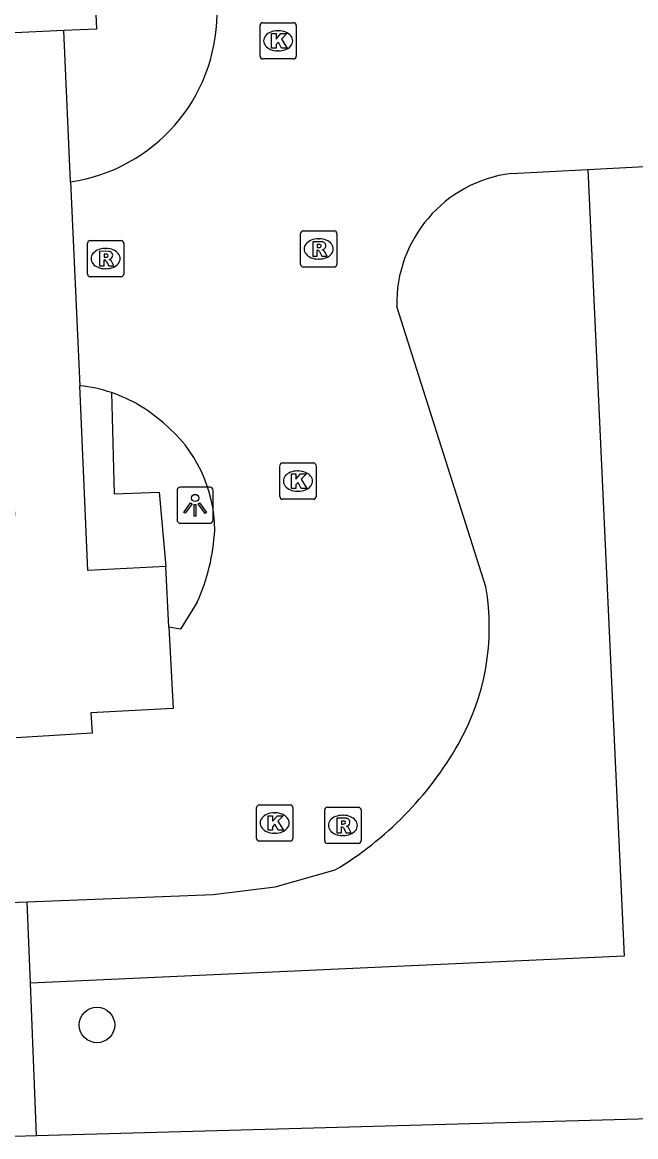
# Model space of a CAD drawing. Extents: x 161243 to 161752, y 384138 to 384885.
# Drawn here: x 161353.06 to 161369.98, y 384156.9 to 384187.65 of the extents above; entities that cross this region are included whole.
import ezdxf

# ---------------------------------------------------------------- set-up
doc = ezdxf.new("R2010")
doc.units = 0
for name, color, linetype in [('IMGEO_Boom', 7, 'Continuous'), ('IMGEO_Groenvoorziening', 7, 'Continuous'), ('IMGEO_Kolk', 7, 'Continuous'), ('IMGEO_Lichtpunt', 7, 'Continuous'), ('IMGEO_Pand', 7, 'Continuous'), ('IMGEO_Rijbaan_lokaal_open', 7, 'Continuous'), ('IMGEO_Rioolput', 7, 'Continuous'), ('IMGEO_Voetpad_op_trap', 7, 'Continuous'), ('IMGEO_Voetpad_open', 7, 'Continuous')]:
    doc.layers.add(name, color=color, linetype=linetype)

msp = doc.modelspace()

# ---------------------------------------------------------------- linework, layer by layer
at = {"layer": 'IMGEO_Boom'}
msp.add_circle((161355.121, 384159.984), 0.489, dxfattribs=at)
at = {"layer": 'IMGEO_Groenvoorziening'}
for points in [[(161354.395, 384183.249), (161354.21, 384187.419)], [(161368.659, 384183.589), (161369.666, 384161.886), (161353.284, 384161.142)], [(161357.106, 384170.961), (161357.023, 384172.632)]]:
    msp.add_lwpolyline(points, dxfattribs=at)
at = {"layer": 'IMGEO_Kolk'}
for p, q in [((161359.618, 384186.712), (161359.618, 384187.564)), ((161359.693, 384187.638), (161360.545, 384187.638)), ((161360.106, 384187.418), (161360.131, 384187.418)), ((161360.619, 384187.564), (161360.619, 384186.712)), ((161360.129, 384186.858), (161360.104, 384186.858)), ((161360.545, 384186.638), (161359.693, 384186.638)), ((161360.238, 384175.49), (161361.09, 384175.49)), ((161360.163, 384174.564), (161360.163, 384175.416)), ((161360.651, 384175.27), (161360.676, 384175.27)), ((161361.164, 384175.416), (161361.164, 384174.564)), ((161360.674, 384174.71), (161360.649, 384174.71)), ((161361.09, 384174.49), (161360.238, 384174.49)), ((161359.522, 384165.13), (161359.522, 384165.982)), ((161359.597, 384166.056), (161360.449, 384166.056)), ((161360.523, 384165.982), (161360.523, 384165.13)), ((161360.01, 384165.836), (161360.035, 384165.836)), ((161360.033, 384165.276), (161360.008, 384165.276)), ((161360.449, 384165.056), (161359.597, 384165.056))]:
    msp.add_line(p, q, dxfattribs=at)
for points in [[(161359.618, 384186.712), (161359.618, 384187.564)], [(161359.693, 384187.638), (161360.545, 384187.638)], [(161360.619, 384187.564), (161360.619, 384186.712)], [(161359.939, 384187.338), (161360.062, 384187.338), (161360.062, 384187.187), (161360.192, 384187.338), (161360.356, 384187.338), (161360.21, 384187.187), (161360.363, 384186.938), (161360.211, 384186.938), (161360.126, 384187.102), (161360.062, 384187.035), (161360.062, 384186.938), (161359.939, 384186.938), (161359.939, 384187.338)], [(161360.545, 384186.638), (161359.693, 384186.638)], [(161360.238, 384175.49), (161361.09, 384175.49)], [(161360.163, 384174.564), (161360.163, 384175.416)], [(161360.484, 384175.19), (161360.607, 384175.19), (161360.607, 384175.039), (161360.737, 384175.19), (161360.901, 384175.19), (161360.755, 384175.039), (161360.908, 384174.79), (161360.756, 384174.79), (161360.671, 384174.954), (161360.607, 384174.887), (161360.607, 384174.79), (161360.484, 384174.79), (161360.484, 384175.19)], [(161361.164, 384175.416), (161361.164, 384174.564)], [(161361.09, 384174.49), (161360.238, 384174.49)], [(161359.522, 384165.13), (161359.522, 384165.982)], [(161359.597, 384166.056), (161360.449, 384166.056)], [(161360.523, 384165.982), (161360.523, 384165.13)], [(161359.843, 384165.756), (161359.966, 384165.756), (161359.966, 384165.605), (161360.096, 384165.756), (161360.26, 384165.756), (161360.114, 384165.605), (161360.267, 384165.356), (161360.115, 384165.356), (161360.03, 384165.52), (161359.966, 384165.453), (161359.966, 384165.356), (161359.843, 384165.356), (161359.843, 384165.756)], [(161360.449, 384165.056), (161359.597, 384165.056)]]:
    msp.add_lwpolyline(points, dxfattribs=at)
for centre, start, end in [((161359.695, 384187.562), 91.552, 178.448), ((161359.695, 384187.562), 91.552, 178.448), ((161360.543, 384187.562), 1.552, 88.448), ((161360.543, 384187.562), 1.552, 88.448), ((161359.695, 384186.714), 181.552, 268.448), ((161359.695, 384186.714), 181.552, 268.448), ((161360.543, 384186.714), 271.552, 358.448), ((161360.543, 384186.714), 271.552, 358.448), ((161360.24, 384175.414), 91.552, 178.448), ((161360.24, 384175.414), 91.552, 178.448), ((161361.088, 384175.414), 1.552, 88.448), ((161361.088, 384175.414), 1.552, 88.448), ((161360.24, 384174.566), 181.552, 268.448), ((161360.24, 384174.566), 181.552, 268.448), ((161361.088, 384174.566), 271.552, 358.448), ((161361.088, 384174.566), 271.552, 358.448), ((161359.599, 384165.98), 91.552, 178.448), ((161359.599, 384165.98), 91.552, 178.448), ((161360.447, 384165.98), 1.552, 88.448), ((161360.447, 384165.98), 1.552, 88.448), ((161359.599, 384165.132), 181.552, 268.448), ((161359.599, 384165.132), 181.552, 268.448), ((161360.447, 384165.132), 271.552, 358.448), ((161360.447, 384165.132), 271.552, 358.448)]:
    msp.add_arc(centre, 0.0765, start, end, dxfattribs=at)
for centre, major_axis, ratio, start_param, end_param in [((161360.105, 384187.138), (-0.387, 0.002), 0.722429, 4.712389, 7.853982), ((161360.13, 384187.138), (-0.39, 0.002), 0.717154, 1.570796, 4.712389), ((161360.65, 384174.99), (-0.387, 0.002), 0.722429, 4.712389, 7.853982), ((161360.675, 384174.99), (-0.39, 0.002), 0.717154, 1.570796, 4.712389), ((161360.009, 384165.556), (-0.387, 0.002), 0.722429, 4.712389, 7.853982), ((161360.034, 384165.556), (-0.39, 0.002), 0.717154, 1.570796, 4.712389)]:
    msp.add_ellipse(centre, major_axis=major_axis, ratio=ratio, start_param=start_param, end_param=end_param, dxfattribs=at)
at = {"layer": 'IMGEO_Lichtpunt'}
for p, q in [((161358.231, 384174.822), (161357.423, 384174.822)), ((161358.231, 384174.822), (161357.423, 384174.822)), ((161357.329, 384174.727), (161357.329, 384173.92)), ((161357.329, 384174.727), (161357.329, 384173.92)), ((161358.325, 384173.92), (161358.325, 384174.727)), ((161358.325, 384173.92), (161358.325, 384174.727)), ((161357.423, 384173.826), (161358.231, 384173.826)), ((161357.423, 384173.826), (161358.231, 384173.826))]:
    msp.add_line(p, q, dxfattribs=at)
for points in [[(161357.703, 384174.391), (161357.742, 384174.363), (161357.554, 384174.101), (161357.516, 384174.128), (161357.703, 384174.391)], [(161357.805, 384174.343), (161357.852, 384174.343), (161357.852, 384174.021), (161357.805, 384174.021), (161357.805, 384174.343)], [(161357.915, 384174.363), (161357.953, 384174.39), (161358.14, 384174.128), (161358.101, 384174.1), (161357.915, 384174.363)]]:
    msp.add_lwpolyline(points, dxfattribs=at)
msp.add_circle((161357.828, 384174.525), 0.0994, dxfattribs=at)
for centre, start, end in [((161357.423, 384174.727), 90, 180), ((161357.423, 384174.727), 90, 180), ((161358.231, 384174.727), 0, 90), ((161358.231, 384174.727), 0, 90), ((161357.423, 384173.92), 180, 270), ((161357.423, 384173.92), 180, 270), ((161358.231, 384173.92), 270, 0), ((161358.231, 384173.92), 270, 360)]:
    msp.add_arc(centre, 0.0946, start, end, dxfattribs=at)
at = {"layer": 'IMGEO_Pand'}
for points in [[(161354.879, 384192.653), (161355.107, 384187.458), (161354.21, 384187.419)], [(161354.21, 384187.419), (161352.267, 384187.333), (161352.85, 384174.043), (161347.371, 384173.803), (161347.422, 384172.637), (161341.583, 384172.381), (161341.478, 384174.793), (161336.389, 384174.569), (161336.336, 384175.763), (161331.14, 384175.535), (161331.295, 384172.004), (161320.023, 384171.509), (161319.92, 384173.854), (161314.498, 384173.616), (161314.445, 384174.825), (161309.65, 384174.615), (161309.805, 384171.068), (161303.785, 384170.804)]]:
    msp.add_lwpolyline(points, dxfattribs=at)
at = {"layer": 'IMGEO_Rijbaan_lokaal_open'}
for points in [[(161368.659, 384183.589), (161372.154, 384183.772)], [(161366.546, 384183.478), (161368.659, 384183.589)], [(161354.395, 384183.249), (161354.645, 384177.622)], [(161365.846, 384172.077), (161363.391, 384179.806)], [(161357.888, 384171.649), (161357.427, 384170.906), (161357.106, 384170.961)], [(161357.106, 384170.961), (161357.218, 384168.714), (161354.952, 384168.594), (161354.984, 384168.033), (161352.892, 384167.905)], [(161353.196, 384163.381), (161358.327, 384163.581), (161360.032, 384163.8), (161361.688, 384164.26)], [(161351.957, 384163.332), (161353.196, 384163.381)]]:
    msp.add_lwpolyline(points, dxfattribs=at)
for centre, radius, start, end in [((161353.715, 384187.917), 4.717, 278.2883, 359.454), ((161367.001, 384179.896), 3.611, 97.2376, 181.4238), ((161354.198, 384173.461), 4.185, 71.5575, 83.8695), ((161354.207, 384173.542), 4.105, 48.028, 71.3248), ((161354.517, 384173.611), 3.852, 0.3114, 50.7579), ((161352.834, 384173.922), 5.541, 335.7844, 357.0013), ((161359.423, 384170.96), 6.52, 330.1948, 9.8672), ((161356.786, 384172.46), 9.553, 300.8719, 330.2487)]:
    msp.add_arc(centre, radius, start, end, dxfattribs=at)
at = {"layer": 'IMGEO_Rioolput'}
for p, q in [((161360.811, 384181.896), (161361.663, 384181.896)), ((161354.933, 384181.63), (161355.785, 384181.63)), ((161360.736, 384180.97), (161360.736, 384181.822)), ((161361.224, 384181.676), (161361.249, 384181.676)), ((161361.737, 384181.822), (161361.737, 384180.97)), ((161354.858, 384180.704), (161354.858, 384181.556)), ((161355.346, 384181.41), (161355.371, 384181.41)), ((161355.859, 384181.556), (161355.859, 384180.704)), ((161361.247, 384181.116), (161361.222, 384181.116)), ((161355.369, 384180.85), (161355.344, 384180.85)), ((161361.663, 384180.896), (161360.811, 384180.896)), ((161355.785, 384180.63), (161354.933, 384180.63)), ((161361.403, 384165.064), (161361.403, 384165.916)), ((161361.478, 384165.99), (161362.33, 384165.99)), ((161362.404, 384165.916), (161362.404, 384165.064)), ((161361.891, 384165.77), (161361.916, 384165.77)), ((161362.33, 384164.99), (161361.478, 384164.99)), ((161361.914, 384165.21), (161361.889, 384165.21))]:
    msp.add_line(p, q, dxfattribs=at)
for points in [[(161360.811, 384181.896), (161361.663, 384181.896)], [(161354.933, 384181.63), (161355.785, 384181.63)], [(161360.736, 384180.97), (161360.736, 384181.822)], [(161361.325, 384181.594), (161361.073, 384181.596), (161361.073, 384181.196)], [(161361.737, 384181.822), (161361.737, 384180.97)], [(161354.858, 384180.704), (161354.858, 384181.556)], [(161355.447, 384181.328), (161355.195, 384181.33), (161355.195, 384180.93)], [(161355.859, 384181.556), (161355.859, 384180.704)], [(161361.073, 384181.196), (161361.197, 384181.196), (161361.197, 384181.358), (161361.208, 384181.358)], [(161361.251, 384181.515), (161361.197, 384181.515), (161361.197, 384181.434)], [(161361.197, 384181.434), (161361.249, 384181.434)], [(161361.255, 384181.329), (161361.326, 384181.196), (161361.466, 384181.196), (161361.401, 384181.322)], [(161355.195, 384180.93), (161355.319, 384180.93), (161355.319, 384181.092), (161355.33, 384181.092)], [(161355.373, 384181.249), (161355.319, 384181.249), (161355.319, 384181.168)], [(161355.319, 384181.168), (161355.371, 384181.168)], [(161355.377, 384181.063), (161355.448, 384180.93), (161355.588, 384180.93), (161355.523, 384181.056)], [(161361.663, 384180.896), (161360.811, 384180.896)], [(161355.785, 384180.63), (161354.933, 384180.63)], [(161361.403, 384165.064), (161361.403, 384165.916)], [(161361.478, 384165.99), (161362.33, 384165.99)], [(161362.404, 384165.916), (161362.404, 384165.064)], [(161361.992, 384165.688), (161361.74, 384165.69), (161361.74, 384165.29)], [(161361.918, 384165.609), (161361.864, 384165.609), (161361.864, 384165.528)], [(161361.74, 384165.29), (161361.864, 384165.29), (161361.864, 384165.452), (161361.875, 384165.452)], [(161361.864, 384165.528), (161361.916, 384165.528)], [(161361.922, 384165.423), (161361.993, 384165.29), (161362.133, 384165.29), (161362.068, 384165.416)], [(161362.33, 384164.99), (161361.478, 384164.99)]]:
    msp.add_lwpolyline(points, dxfattribs=at)
for centre, radius, start, end in [((161360.813, 384181.82), 0.0765, 91.552, 178.448), ((161360.813, 384181.82), 0.0765, 91.552, 178.448), ((161361.661, 384181.82), 0.0765, 1.552, 88.448), ((161361.661, 384181.82), 0.0765, 1.552, 88.448), ((161354.935, 384181.554), 0.0765, 91.552, 178.448), ((161354.935, 384181.554), 0.0765, 91.552, 178.448), ((161355.783, 384181.554), 0.0765, 1.552, 88.448), ((161355.783, 384181.554), 0.0765, 1.552, 88.448), ((161361.324, 384181.484), 0.109, 350.3612, 89.416), ((161355.446, 384181.218), 0.109, 350.3612, 89.416), ((161361.207, 384181.305), 0.0533, 26.0293, 88.6989), ((161361.233, 384181.623), 0.19, 274.7715, 282.9687), ((161361.257, 384181.419), 0.0964, 77.0061, 93.1865), ((161361.271, 384181.476), 0.0378, 276.6634, 79.6772), ((161361.322, 384181.484), 0.112, 277.5842, 350.9817), ((161361.306, 384181.269), 0.108, 29.5134, 73.7905), ((161355.329, 384181.039), 0.0533, 26.0293, 88.6989), ((161355.355, 384181.357), 0.19, 274.7715, 282.9687), ((161355.379, 384181.153), 0.0964, 77.0061, 93.1865), ((161355.393, 384181.21), 0.0378, 276.6634, 79.6772), ((161355.444, 384181.218), 0.112, 277.5842, 350.9817), ((161355.428, 384181.003), 0.108, 29.5134, 73.7905), ((161360.813, 384180.972), 0.0765, 181.552, 268.448), ((161360.813, 384180.972), 0.0765, 181.552, 268.448), ((161361.661, 384180.972), 0.0765, 271.552, 358.448), ((161361.661, 384180.972), 0.0765, 271.552, 358.448), ((161354.935, 384180.706), 0.0765, 181.552, 268.448), ((161354.935, 384180.706), 0.0765, 181.552, 268.448), ((161355.783, 384180.706), 0.0765, 271.552, 358.448), ((161355.783, 384180.706), 0.0765, 271.552, 358.448), ((161361.48, 384165.914), 0.0765, 91.552, 178.448), ((161361.48, 384165.914), 0.0765, 91.552, 178.448), ((161362.328, 384165.914), 0.0765, 1.552, 88.448), ((161362.328, 384165.914), 0.0765, 1.552, 88.448), ((161361.924, 384165.513), 0.0964, 77.0061, 93.1865), ((161361.938, 384165.57), 0.0378, 276.6634, 79.6772), ((161361.991, 384165.578), 0.109, 350.3612, 89.416), ((161361.874, 384165.399), 0.0533, 26.0293, 88.6989), ((161361.9, 384165.717), 0.19, 274.7715, 282.9687), ((161361.989, 384165.578), 0.112, 277.5842, 350.9817), ((161361.973, 384165.363), 0.108, 29.5134, 73.7905), ((161361.48, 384165.066), 0.0765, 181.552, 268.448), ((161361.48, 384165.066), 0.0765, 181.552, 268.448), ((161362.328, 384165.066), 0.0765, 271.552, 358.448), ((161362.328, 384165.066), 0.0765, 271.552, 358.448)]:
    msp.add_arc(centre, radius, start, end, dxfattribs=at)
for centre, major_axis, ratio, start_param, end_param in [((161361.223, 384181.396), (-0.387, 0.002), 0.722429, 4.712389, 7.853982), ((161361.248, 384181.396), (-0.39, 0.002), 0.717154, 1.570796, 4.712389), ((161355.345, 384181.13), (-0.387, 0.002), 0.722429, 4.712389, 7.853982), ((161355.37, 384181.13), (-0.39, 0.002), 0.717154, 1.570796, 4.712389), ((161361.89, 384165.49), (-0.387, 0.002), 0.722429, 4.712389, 7.853982), ((161361.915, 384165.49), (-0.39, 0.002), 0.717154, 1.570796, 4.712389)]:
    msp.add_ellipse(centre, major_axis=major_axis, ratio=ratio, start_param=start_param, end_param=end_param, dxfattribs=at)
at = {"layer": 'IMGEO_Voetpad_op_trap'}
for points in [[(161353.284, 384161.142), (161353.196, 384163.381)], [(161353.449, 384156.935), (161353.284, 384161.142)]]:
    msp.add_lwpolyline(points, dxfattribs=at)
at = {"layer": 'IMGEO_Voetpad_open'}
for points in [[(161357.023, 384172.632), (161354.871, 384172.525), (161354.645, 384177.622)], [(161355.522, 384177.431), (161355.594, 384174.637), (161356.838, 384174.681), (161357.023, 384172.632)], [(161353.449, 384156.935), (161370.721, 384157.409)], [(161352.209, 384156.901), (161353.449, 384156.935)]]:
    msp.add_lwpolyline(points, dxfattribs=at)

doc.saveas('drawing.dxf')
